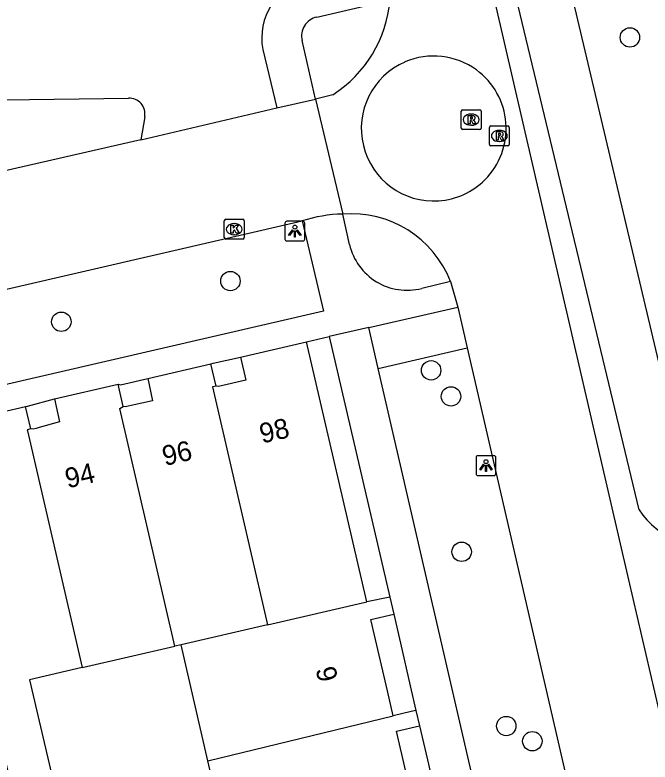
# Model space of a CAD drawing. Extents: x 156414 to 157775, y 382335 to 383765.
# Drawn here: x 157097.15 to 157129.17, y 383086.04 to 383123.7 of the extents above; entities that cross this region are included whole.
import ezdxf

# ---------------------------------------------------------------- set-up
doc = ezdxf.new("R2010")
doc.units = 0
for name, color, linetype in [('IMGEO_Boom', 7, 'Continuous'), ('IMGEO_Grasland_agrarisch', 7, 'Continuous'), ('IMGEO_Groenvoorziening', 7, 'Continuous'), ('IMGEO_Kolk', 7, 'Continuous'), ('IMGEO_Lichtpunt', 7, 'Continuous'), ('IMGEO_Pand', 7, 'Continuous'), ('IMGEO_Pand_nummerreeks', 7, 'Continuous'), ('IMGEO_Parkeervlak_open', 7, 'Continuous'), ('IMGEO_Rijbaan_lokaal_gesloten', 7, 'Continuous'), ('IMGEO_Rijbaan_lokaal_open', 7, 'Continuous'), ('IMGEO_Rioolput', 7, 'Continuous'), ('IMGEO_Voetpad_open', 7, 'Continuous')]:
    doc.layers.add(name, color=color, linetype=linetype)

msp = doc.modelspace()

# ---------------------------------------------------------------- linework, layer by layer
at = {"layer": 'IMGEO_Boom'}
for centre in [(157128.156, 383122.564), (157108.016, 383110.286), (157099.495, 383108.236), (157118.134, 383105.785), (157119.138, 383104.474), (157119.675, 383096.64), (157121.923, 383087.86), (157123.237, 383087.095)]:
    msp.add_circle(centre, 0.489, dxfattribs=at)
at = {"layer": 'IMGEO_Grasland_agrarisch'}
msp.add_lwpolyline([(157128.624, 383098.758), (157120.086, 383134.32)], dxfattribs=at)
msp.add_arc((157132.034, 383100.983), 4.072, 213.1272, 354.5693, dxfattribs=at)
at = {"layer": 'IMGEO_Groenvoorziening'}
for points in [[(157131.026, 383100.237), (157123.754, 383131.001)], [(157058.478, 383109.097), (157079.17, 383116.435), (157091.63, 383119.353), (157102.874, 383119.498)], [(157103.695, 383118.565), (157103.506, 383117.395)]]:
    msp.add_lwpolyline(points, dxfattribs=at)
msp.add_arc((157102.918, 383118.709), 0.791, 349.5317, 93.1611, dxfattribs=at)
at = {"layer": 'IMGEO_Kolk'}
for p, q in [((157107.709, 383112.475), (157107.709, 383113.327)), ((157107.784, 383113.401), (157108.636, 383113.401)), ((157108.71, 383113.327), (157108.71, 383112.475)), ((157108.197, 383113.181), (157108.222, 383113.181)), ((157108.22, 383112.621), (157108.195, 383112.621)), ((157108.636, 383112.401), (157107.784, 383112.401))]:
    msp.add_line(p, q, dxfattribs=at)
for points in [[(157107.709, 383112.475), (157107.709, 383113.327)], [(157107.784, 383113.401), (157108.636, 383113.401)], [(157108.71, 383113.327), (157108.71, 383112.475)], [(157108.03, 383113.101), (157108.153, 383113.101), (157108.153, 383112.95), (157108.283, 383113.101), (157108.447, 383113.101), (157108.301, 383112.95), (157108.454, 383112.701), (157108.302, 383112.701), (157108.217, 383112.865), (157108.153, 383112.798), (157108.153, 383112.701), (157108.03, 383112.701), (157108.03, 383113.101)], [(157108.636, 383112.401), (157107.784, 383112.401)]]:
    msp.add_lwpolyline(points, dxfattribs=at)
for centre, start, end in [((157107.786, 383113.325), 91.552, 178.448), ((157107.786, 383113.325), 91.552, 178.448), ((157108.634, 383113.325), 1.552, 88.448), ((157108.634, 383113.325), 1.552, 88.448), ((157107.786, 383112.477), 181.552, 268.448), ((157107.786, 383112.477), 181.552, 268.448), ((157108.634, 383112.477), 271.552, 358.448), ((157108.634, 383112.477), 271.552, 358.448)]:
    msp.add_arc(centre, 0.0765, start, end, dxfattribs=at)
for centre, major_axis, ratio, start_param, end_param in [((157108.196, 383112.901), (-0.387, 0.002), 0.722429, 4.712389, 7.853982), ((157108.221, 383112.901), (-0.39, 0.002), 0.717154, 1.570796, 4.712389)]:
    msp.add_ellipse(centre, major_axis=major_axis, ratio=ratio, start_param=start_param, end_param=end_param, dxfattribs=at)
at = {"layer": 'IMGEO_Lichtpunt'}
for p, q in [((157110.766, 383113.206), (157110.766, 383112.399)), ((157110.766, 383113.206), (157110.766, 383112.399)), ((157111.668, 383113.301), (157110.86, 383113.301)), ((157111.668, 383113.301), (157110.86, 383113.301)), ((157111.762, 383112.399), (157111.762, 383113.206)), ((157111.762, 383112.399), (157111.762, 383113.206)), ((157110.86, 383112.305), (157111.668, 383112.305)), ((157110.86, 383112.305), (157111.668, 383112.305)), ((157120.401, 383101.387), (157120.401, 383100.58)), ((157120.401, 383101.387), (157120.401, 383100.58)), ((157121.303, 383101.482), (157120.495, 383101.482)), ((157121.303, 383101.482), (157120.495, 383101.482)), ((157121.397, 383100.58), (157121.397, 383101.387)), ((157121.397, 383100.58), (157121.397, 383101.387)), ((157120.495, 383100.486), (157121.303, 383100.486)), ((157120.495, 383100.486), (157121.303, 383100.486))]:
    msp.add_line(p, q, dxfattribs=at)
for points in [[(157111.14, 383112.87), (157111.179, 383112.842), (157110.991, 383112.58), (157110.953, 383112.607), (157111.14, 383112.87)], [(157111.242, 383112.822), (157111.289, 383112.822), (157111.289, 383112.5), (157111.242, 383112.5), (157111.242, 383112.822)], [(157111.352, 383112.842), (157111.39, 383112.869), (157111.577, 383112.607), (157111.538, 383112.579), (157111.352, 383112.842)], [(157120.775, 383101.051), (157120.814, 383101.023), (157120.626, 383100.761), (157120.588, 383100.788), (157120.775, 383101.051)], [(157120.877, 383101.003), (157120.924, 383101.003), (157120.924, 383100.681), (157120.877, 383100.681), (157120.877, 383101.003)], [(157120.987, 383101.023), (157121.025, 383101.05), (157121.212, 383100.788), (157121.173, 383100.76), (157120.987, 383101.023)]]:
    msp.add_lwpolyline(points, dxfattribs=at)
for centre in [(157111.265, 383113.004), (157120.9, 383101.185)]:
    msp.add_circle(centre, 0.0994, dxfattribs=at)
for centre, start, end in [((157110.86, 383113.206), 90, 180), ((157110.86, 383113.206), 90, 180), ((157111.668, 383113.206), 0, 90), ((157111.668, 383113.206), 0, 90), ((157110.86, 383112.399), 180, 270), ((157110.86, 383112.399), 180, 270), ((157111.668, 383112.399), 270, 0), ((157111.668, 383112.399), 270, 360), ((157120.495, 383101.387), 90, 180), ((157120.495, 383101.387), 90, 180), ((157121.303, 383101.387), 0, 90), ((157121.303, 383101.387), 0, 90), ((157120.495, 383100.58), 180, 270), ((157120.495, 383100.58), 180, 270), ((157121.303, 383100.58), 270, 0), ((157121.303, 383100.58), 270, 360)]:
    msp.add_arc(centre, 0.0946, start, end, dxfattribs=at)
at = {"layer": 'IMGEO_Pand'}
for points in [[(157108.519, 383106.456), (157111.852, 383107.23)], [(157114.89, 383094.124), (157111.852, 383107.23)], [(157108.519, 383106.456), (157108.791, 383105.287), (157107.414, 383104.977), (157107.294, 383104.997)], [(157103.847, 383105.376), (157107.033, 383106.121)], [(157107.294, 383104.997), (157107.033, 383106.121)], [(157099.152, 383104.347), (157102.351, 383105.092)], [(157102.612, 383103.968), (157102.351, 383105.092)], [(157103.847, 383105.376), (157104.091, 383104.258), (157103.017, 383104.013), (157102.87, 383103.979), (157102.732, 383103.948), (157102.612, 383103.968)], [(157107.294, 383104.997), (157107.122, 383104.953), (157109.883, 383092.967)], [(157099.152, 383104.347), (157099.404, 383103.186), (157098.382, 383102.904), (157098.225, 383102.861), (157098.068, 383102.818), (157097.948, 383102.838)], [(157094.488, 383103.218), (157097.687, 383103.962)], [(157097.948, 383102.838), (157097.687, 383103.962)], [(157105.216, 383091.888), (157102.446, 383103.871), (157102.612, 383103.968)], [(157097.948, 383102.838), (157097.779, 383102.793), (157097.791, 383102.742), (157100.55, 383090.81)], [(157109.883, 383092.967), (157114.89, 383094.124)], [(157116.055, 383094.355), (157114.89, 383094.124)], [(157116.055, 383094.355), (157116.254, 383093.501)], [(157116.216, 383088.382), (157115.928, 383089.628), (157115.095, 383093.233), (157116.254, 383093.501)], [(157109.883, 383092.967), (157105.529, 383091.96)], [(157100.55, 383090.81), (157097.894, 383090.19), (157099.001, 383085.449), (157096.955, 383084.976), (157095.281, 383092.195)], [(157100.55, 383090.81), (157105.216, 383091.888)], [(157105.529, 383091.96), (157105.216, 383091.888)], [(157106.881, 383086.105), (157105.529, 383091.96)], [(157117.368, 383088.648), (157117.131, 383088.593), (157116.216, 383088.382)], [(157117.368, 383088.648), (157117.556, 383087.871)], [(157106.881, 383086.105), (157116.216, 383088.382)], [(157117.571, 383082.514), (157117.284, 383083.756), (157116.396, 383087.603), (157117.556, 383087.871)], [(157108.233, 383080.257), (157106.881, 383086.105)]]:
    msp.add_lwpolyline(points, dxfattribs=at)
at = {"layer": 'IMGEO_Parkeervlak_open'}
msp.add_lwpolyline([(157115.465, 383105.882), (157119.956, 383106.916)], dxfattribs=at)
at = {"layer": 'IMGEO_Rijbaan_lokaal_gesloten'}
for points in [[(157111.943, 383165.02), (157117.193, 383142.295), (157119.878, 383130.671), (157128.092, 383095.231), (157129.615, 383088.649)], [(157110.356, 383119.021), (157112.31, 383119.46)], [(157113.187, 383119.677), (157112.31, 383119.46)], [(157112.31, 383119.46), (157113.676, 383113.665)], [(157103.506, 383117.395), (157110.356, 383119.021)], [(157103.506, 383117.395), (157058.93, 383107.216)], [(157059.229, 383101.169), (157060.221, 383101.436), (157111.64, 383113.323)], [(157119.112, 383110.259), (157119.476, 383108.97)], [(157119.476, 383108.97), (157119.956, 383106.916)], [(157119.956, 383106.916), (157125.491, 383082.901)]]:
    msp.add_lwpolyline(points, dxfattribs=at)
for centre, radius, start, end in [((157109.787, 383124.975), 6.295, 302.693, 355.0967), ((157113.895, 383106.131), 7.537, 91.6637, 107.4069), ((157114.099, 383108.298), 5.383, 21.3582, 94.5022)]:
    msp.add_arc(centre, radius, start, end, dxfattribs=at)
at = {"layer": 'IMGEO_Rijbaan_lokaal_open'}
for centre, radius, start, end in [((157118.265, 383117.977), 3.65, 53.8536, 113.4137), ((157118.266, 383117.974), 3.652, 113.4059, 273.9292), ((157118.265, 383117.974), 3.652, 315.0178, 53.8715), ((157118.267, 383117.971), 3.649, 273.9103, 315.0183)]:
    msp.add_arc(centre, radius, start, end, dxfattribs=at)
at = {"layer": 'IMGEO_Rioolput'}
for p, q in [((157119.654, 383117.995), (157119.654, 383118.847)), ((157119.729, 383118.921), (157120.581, 383118.921)), ((157120.142, 383118.701), (157120.167, 383118.701)), ((157120.655, 383118.847), (157120.655, 383117.995)), ((157120.581, 383117.921), (157119.729, 383117.921)), ((157120.165, 383118.141), (157120.14, 383118.141)), ((157121.073, 383117.175), (157121.073, 383118.027)), ((157121.148, 383118.101), (157122, 383118.101)), ((157121.561, 383117.881), (157121.586, 383117.881)), ((157122.074, 383118.027), (157122.074, 383117.175)), ((157122, 383117.101), (157121.148, 383117.101)), ((157121.584, 383117.321), (157121.559, 383117.321))]:
    msp.add_line(p, q, dxfattribs=at)
for points in [[(157119.654, 383117.995), (157119.654, 383118.847)], [(157119.729, 383118.921), (157120.581, 383118.921)], [(157120.243, 383118.619), (157119.991, 383118.621), (157119.991, 383118.221)], [(157120.655, 383118.847), (157120.655, 383117.995)], [(157119.991, 383118.221), (157120.115, 383118.221), (157120.115, 383118.383), (157120.126, 383118.383)], [(157120.169, 383118.54), (157120.115, 383118.54), (157120.115, 383118.459)], [(157120.115, 383118.459), (157120.167, 383118.459)], [(157120.173, 383118.354), (157120.244, 383118.221), (157120.384, 383118.221), (157120.319, 383118.347)], [(157120.581, 383117.921), (157119.729, 383117.921)], [(157121.073, 383117.175), (157121.073, 383118.027)], [(157121.148, 383118.101), (157122, 383118.101)], [(157122.074, 383118.027), (157122.074, 383117.175)], [(157121.662, 383117.799), (157121.41, 383117.801), (157121.41, 383117.401)], [(157121.41, 383117.401), (157121.534, 383117.401), (157121.534, 383117.563), (157121.545, 383117.563)], [(157121.588, 383117.72), (157121.534, 383117.72), (157121.534, 383117.639)], [(157121.534, 383117.639), (157121.586, 383117.639)], [(157121.592, 383117.534), (157121.663, 383117.401), (157121.803, 383117.401), (157121.738, 383117.527)], [(157122, 383117.101), (157121.148, 383117.101)]]:
    msp.add_lwpolyline(points, dxfattribs=at)
for centre, radius, start, end in [((157119.731, 383118.845), 0.0765, 91.552, 178.448), ((157119.731, 383118.845), 0.0765, 91.552, 178.448), ((157120.242, 383118.509), 0.109, 350.3612, 89.416), ((157120.579, 383118.845), 0.0765, 1.552, 88.448), ((157120.579, 383118.845), 0.0765, 1.552, 88.448), ((157120.125, 383118.33), 0.0533, 26.0293, 88.6989), ((157120.151, 383118.648), 0.19, 274.7715, 282.9687), ((157120.175, 383118.444), 0.0964, 77.0061, 93.1865), ((157120.189, 383118.501), 0.0378, 276.6634, 79.6772), ((157120.24, 383118.509), 0.112, 277.5842, 350.9817), ((157120.224, 383118.294), 0.108, 29.5134, 73.7905), ((157119.731, 383117.997), 0.0765, 181.552, 268.448), ((157119.731, 383117.997), 0.0765, 181.552, 268.448), ((157120.579, 383117.997), 0.0765, 271.552, 358.448), ((157120.579, 383117.997), 0.0765, 271.552, 358.448), ((157121.15, 383118.025), 0.0765, 91.552, 178.448), ((157121.15, 383118.025), 0.0765, 91.552, 178.448), ((157121.998, 383118.025), 0.0765, 1.552, 88.448), ((157121.998, 383118.025), 0.0765, 1.552, 88.448), ((157121.544, 383117.51), 0.0533, 26.0293, 88.6989), ((157121.57, 383117.828), 0.19, 274.7715, 282.9687), ((157121.594, 383117.624), 0.0964, 77.0061, 93.1865), ((157121.608, 383117.681), 0.0378, 276.6634, 79.6772), ((157121.661, 383117.689), 0.109, 350.3612, 89.416), ((157121.659, 383117.689), 0.112, 277.5842, 350.9817), ((157121.643, 383117.474), 0.108, 29.5134, 73.7905), ((157121.15, 383117.177), 0.0765, 181.552, 268.448), ((157121.15, 383117.177), 0.0765, 181.552, 268.448), ((157121.998, 383117.177), 0.0765, 271.552, 358.448), ((157121.998, 383117.177), 0.0765, 271.552, 358.448)]:
    msp.add_arc(centre, radius, start, end, dxfattribs=at)
for centre, major_axis, ratio, start_param, end_param in [((157120.141, 383118.421), (-0.387, 0.002), 0.722429, 4.712389, 7.853982), ((157120.166, 383118.421), (-0.39, 0.002), 0.717154, 1.570796, 4.712389), ((157121.56, 383117.601), (-0.387, 0.002), 0.722429, 4.712389, 7.853982), ((157121.585, 383117.601), (-0.39, 0.002), 0.717154, 1.570796, 4.712389)]:
    msp.add_ellipse(centre, major_axis=major_axis, ratio=ratio, start_param=start_param, end_param=end_param, dxfattribs=at)
at = {"layer": 'IMGEO_Voetpad_open'}
for points in [[(157112.367, 383123.593), (157116.059, 383124.437)], [(157112.31, 383119.46), (157111.631, 383122.403)], [(157109.649, 383121.961), (157110.356, 383119.021)], [(157111.64, 383113.323), (157112.702, 383108.776), (157060.303, 383096.66)], [(157114.024, 383112.125), (157113.676, 383113.665)], [(157119.112, 383110.259), (157117.661, 383109.913)], [(157115.002, 383107.942), (157119.476, 383108.97)], [(157115.002, 383107.942), (157112.994, 383107.496)], [(157115.465, 383105.882), (157115.002, 383107.942)], [(157111.852, 383107.23), (157112.994, 383107.496)], [(157112.994, 383107.496), (157116.055, 383094.355)], [(157107.033, 383106.121), (157107.142, 383106.146), (157108.519, 383106.456)], [(157125.491, 383082.901), (157121.006, 383081.878), (157115.465, 383105.882)], [(157102.351, 383105.092), (157102.474, 383105.055), (157103.847, 383105.376)], [(157097.687, 383103.962), (157097.796, 383103.987), (157099.152, 383104.347)], [(157116.254, 383093.501), (157116.588, 383092.032), (157117.079, 383089.893), (157117.368, 383088.648)], [(157117.556, 383087.871), (157117.945, 383086.15), (157118.432, 383084.021), (157118.723, 383082.78)]]:
    msp.add_lwpolyline(points, dxfattribs=at)
for centre, radius, start, end in [((157112.757, 383122.528), 3.16, 106.1204, 190.3333), ((157112.588, 383122.634), 0.984, 102.9652, 193.5623), ((157116.924, 383112.798), 2.977, 193.0561, 284.3285)]:
    msp.add_arc(centre, radius, start, end, dxfattribs=at)

# ---------------------------------------------------------------- texts
at = {"layer": 'IMGEO_Pand_nummerreeks'}
for s, rotation, p in [('98', 12.9775, (157109.612, 383102.094)), ('96', 12.9775, (157104.709, 383100.963)), ('94', 12.9775, (157099.809, 383099.834)), ('9', 283.0059, (157112.307, 383090.731))]:
    msp.add_text(s, height=1, rotation=rotation, dxfattribs=at).set_placement(p)

doc.saveas('drawing.dxf')
